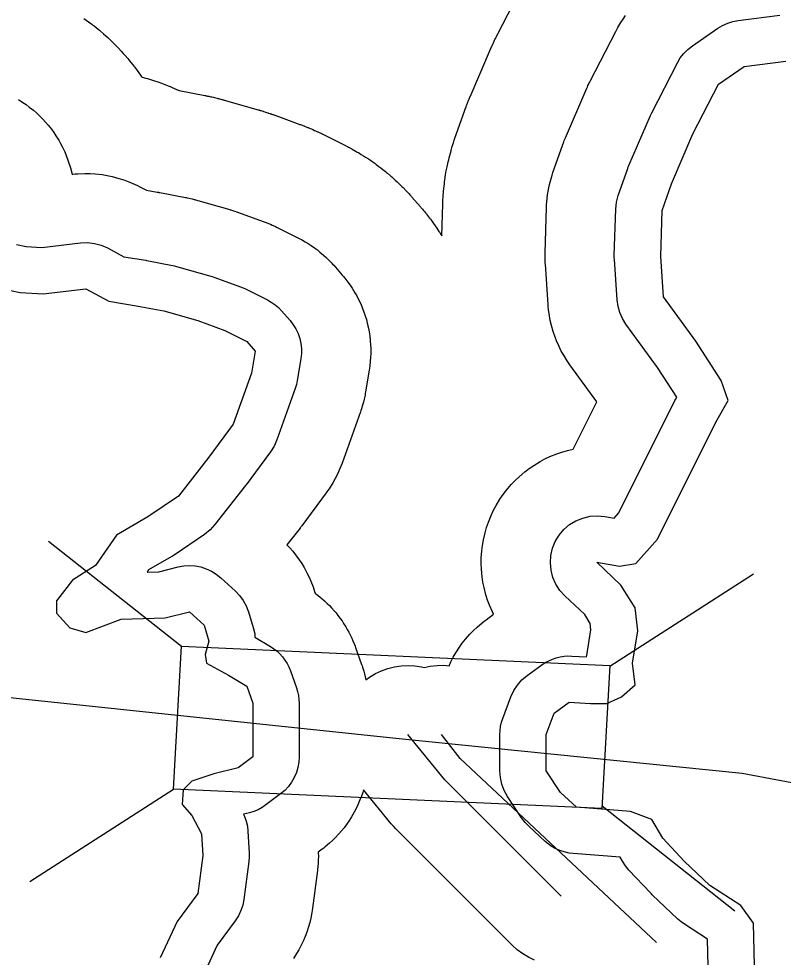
# Model space of a CAD drawing. Extents: x 1950930 to 2061844, y 904556 to 1017002.
# Drawn here: x 1991255 to 1992492, y 1006326 to 1007845 of the extents above; entities that cross this region are included whole.
import ezdxf

# ---------------------------------------------------------------- set-up
doc = ezdxf.new("R2010")
doc.units = 0
for name, color, linetype in [('Exist Hydrographic Buffer Line', 7, 'Continuous'), ('Exist Hydrographic Lake Shore', 7, 'Continuous'), ('Exist Road Secondary Structure Standard Bridge CELL', 7, 'Continuous'), ('Exist Road Secondary Type 51 Attributed', 7, 'Continuous')]:
    doc.layers.add(name, color=color, linetype=linetype)

msp = doc.modelspace()

# ---------------------------------------------------------------- linework, layer by layer
at = {"layer": 'Exist Hydrographic Buffer Line'}
for points in [[(1991359.9, 1007845.5), (1991363.9, 1007842.8), (1991367.7, 1007840), (1991372.8, 1007836.2), (1991374.7, 1007834.7), (1991376.6, 1007833.3), (1991383.2, 1007827.9), (1991385.1, 1007826.4), (1991386.9, 1007824.9), (1991391.8, 1007820.8), (1991395.3, 1007817.6), (1991398.9, 1007814.4), (1991403.5, 1007810), (1991405.2, 1007808.4), (1991406.9, 1007806.7), (1991412.9, 1007800.6), (1991414.5, 1007798.9), (1991416.2, 1007797.2), (1991420.5, 1007792.6), (1991423.8, 1007789), (1991426.9, 1007785.4), (1991431, 1007780.5), (1991432.5, 1007778.7), (1991434, 1007776.8), (1991439.3, 1007770.2), (1991440.7, 1007768.3), (1991442.2, 1007766.4), (1991446, 1007761.3), (1991448.8, 1007757.4), (1991451.4, 1007753.4), (1991453.3, 1007750.7), (1991459.9, 1007748.9), (1991462.9, 1007748.1), (1991465.9, 1007747.2), (1991474, 1007744.7), (1991479.9, 1007742.8), (1991485.8, 1007740.6), (1991493.6, 1007737.6), (1991496.5, 1007736.4), (1991499.4, 1007735.2), (1991509.7, 1007730.7), (1991511.2, 1007730.1), (1991512.6, 1007729.4), (1991514.2, 1007728.7), (1991514.3, 1007728.6), (1991514.4, 1007728.6), (1991555.8, 1007720.7), (1991556.3, 1007720.6), (1991556.8, 1007720.6), (1991558, 1007720.3), (1991558.9, 1007720.1), (1991559.9, 1007719.9), (1991561.1, 1007719.7), (1991561.6, 1007719.6), (1991562, 1007719.5), (1991565.3, 1007718.8), (1991566.2, 1007718.6), (1991567.2, 1007718.4), (1991569.6, 1007717.8), (1991571.5, 1007717.4), (1991573.3, 1007716.9), (1991575.8, 1007716.3), (1991576.7, 1007716.1), (1991577.6, 1007715.9), (1991580.9, 1007715), (1991581.3, 1007714.9), (1991581.8, 1007714.8), (1991583, 1007714.4), (1991583.9, 1007714.2), (1991584.8, 1007713.9), (1991586, 1007713.6), (1991586.5, 1007713.5), (1991586.9, 1007713.3), (1991642.2, 1007697.6), (1991642.5, 1007697.5), (1991642.9, 1007697.3), (1991643.8, 1007697.1), (1991644.5, 1007696.9), (1991645.2, 1007696.7), (1991646.2, 1007696.4), (1991646.5, 1007696.3), (1991646.9, 1007696.2), (1991649.4, 1007695.4), (1991650.1, 1007695.2), (1991650.8, 1007694.9), (1991652.7, 1007694.4), (1991654.1, 1007693.9), (1991655.5, 1007693.4), (1991657.4, 1007692.8), (1991658.1, 1007692.6), (1991658.8, 1007692.3), (1991661.3, 1007691.5), (1991661.7, 1007691.4), (1991662, 1007691.2), (1991662.9, 1007690.9), (1991663.6, 1007690.7), (1991664.3, 1007690.4), (1991665.3, 1007690.1), (1991665.6, 1007690), (1991666, 1007689.8), (1991709.3, 1007674), (1991709.9, 1007673.8), (1991710.5, 1007673.6), (1991712, 1007673.1), (1991713.1, 1007672.6), (1991714.2, 1007672.2), (1991715.7, 1007671.6), (1991716.3, 1007671.4), (1991716.9, 1007671.2), (1991720.9, 1007669.6), (1991722, 1007669.1), (1991723.1, 1007668.7), (1991726.1, 1007667.5), (1991728.3, 1007666.5), (1991730.5, 1007665.6), (1991733.4, 1007664.2), (1991734.5, 1007663.7), (1991735.6, 1007663.2), (1991739.5, 1007661.4), (1991740.1, 1007661.2), (1991740.6, 1007660.9), (1991742.1, 1007660.2), (1991743.2, 1007659.7), (1991744.3, 1007659.2), (1991745.7, 1007658.5), (1991746.2, 1007658.2), (1991746.8, 1007657.9), (1991782.3, 1007640.2), (1991783.2, 1007639.7), (1991784.1, 1007639.2), (1991786.5, 1007638), (1991788.3, 1007637.1), (1991790.1, 1007636.1), (1991792.5, 1007634.8), (1991793.4, 1007634.3), (1991794.3, 1007633.8), (1991800.6, 1007630.2), (1991802.4, 1007629.2), (1991804.2, 1007628.2), (1991808.8, 1007625.4), (1991812.3, 1007623.3), (1991815.7, 1007621.1), (1991820.3, 1007618.1), (1991822, 1007616.9), (1991823.6, 1007615.8), (1991829.6, 1007611.6), (1991831.3, 1007610.4), (1991832.9, 1007609.2), (1991837.3, 1007606), (1991840.6, 1007603.5), (1991843.8, 1007601), (1991848, 1007597.6), (1991849.6, 1007596.3), (1991851.1, 1007595), (1991856.6, 1007590.2), (1991858.2, 1007588.9), (1991859.7, 1007587.6), (1991863.8, 1007583.9), (1991866.8, 1007581.2), (1991869.7, 1007578.3), (1991873.6, 1007574.5), (1991875, 1007573.1), (1991876.4, 1007571.6), (1991881.5, 1007566.4), (1991882.2, 1007565.6), (1991882.9, 1007564.9), (1991884.8, 1007562.9), (1991886.1, 1007561.4), (1991887.5, 1007559.9), (1991889.3, 1007557.9), (1991890, 1007557.1), (1991890.7, 1007556.4), (1991904.5, 1007540.6), (1991905.2, 1007539.7), (1991906, 1007538.8), (1991908, 1007536.5), (1991909.5, 1007534.7), (1991911, 1007532.9), (1991912.9, 1007530.5), (1991913.6, 1007529.6), (1991914.3, 1007528.7), (1991919.4, 1007522.1), (1991920.8, 1007520.3), (1991922.2, 1007518.4), (1991925.9, 1007513.5), (1991928.6, 1007509.7), (1991931.2, 1007505.9), (1991934.6, 1007500.7), (1991935.9, 1007498.7), (1991937.1, 1007496.8), (1991939.1, 1007493.5), (1991940.6, 1007544.7), (1991940.7, 1007546.3), (1991940.8, 1007547.9), (1991941, 1007552.2), (1991941.2, 1007555.4), (1991941.4, 1007558.6), (1991941.8, 1007562.9), (1991941.9, 1007564.5), (1991942.1, 1007566.1), (1991943.3, 1007577.6), (1991943.7, 1007580.8), (1991944.1, 1007584), (1991945.3, 1007592.5), (1991946.4, 1007598.8), (1991947.7, 1007605.2), (1991949.6, 1007613.5), (1991950.3, 1007616.7), (1991951.1, 1007619.8), (1991954.1, 1007630.9), (1991954.5, 1007632.5), (1991954.9, 1007634), (1991956.1, 1007638.2), (1991957, 1007641.3), (1991958, 1007644.3), (1991959.3, 1007648.4), (1991959.9, 1007649.9), (1991960.4, 1007651.5), (1991975.6, 1007695.1), (1991975.8, 1007695.4), (1991975.9, 1007695.8), (1991976.2, 1007696.7), (1991976.5, 1007697.4), (1991976.7, 1007698.1), (1991977.1, 1007699.1), (1991977.2, 1007699.4), (1991977.3, 1007699.8), (1991978.3, 1007702.3), (1991978.5, 1007703), (1991978.8, 1007703.7), (1991979.5, 1007705.6), (1991980, 1007707), (1991980.6, 1007708.4), (1991981.3, 1007710.2), (1991981.6, 1007710.9), (1991981.9, 1007711.6), (1991982.9, 1007714.1), (1991983.1, 1007714.4), (1991983.2, 1007714.8), (1991983.6, 1007715.7), (1991983.9, 1007716.4), (1991984.2, 1007717.1), (1991984.6, 1007718), (1991984.7, 1007718.4), (1991984.9, 1007718.7), (1992019.7, 1007799.4), (1992019.9, 1007799.7), (1992020, 1007800), (1992020.4, 1007800.9), (1992020.6, 1007801.5), (1992020.9, 1007802.1), (1992021.3, 1007803), (1992021.5, 1007803.3), (1992021.6, 1007803.6), (1992022.6, 1007805.9), (1992022.9, 1007806.5), (1992023.2, 1007807.1), (1992024, 1007808.8), (1992024.6, 1007810.1), (1992025.2, 1007811.3), (1992026, 1007813), (1992026.3, 1007813.6), (1992026.6, 1007814.3), (1992027.7, 1007816.5), (1992027.8, 1007816.8), (1992028, 1007817.1), (1992028.4, 1007817.9), (1992028.7, 1007818.6), (1992029, 1007819.2), (1992029.4, 1007820), (1992029.6, 1007820.3), (1992029.8, 1007820.6), (1992071.2, 1007901.3)], [(1991254, 1007714), (1991261.2, 1007709.5), (1991266.5, 1007705.9), (1991271.6, 1007702.1), (1991278.2, 1007696.8), (1991283.1, 1007692.7), (1991287.7, 1007688.3), (1991293.7, 1007682.2), (1991298.1, 1007677.6), (1991302.1, 1007672.7), (1991307.4, 1007666), (1991311.2, 1007660.9), (1991314.7, 1007655.6), (1991319.2, 1007648.4), (1991322.4, 1007642.9), (1991325.3, 1007637.2), (1991328.9, 1007629.5), (1991331.5, 1007623.7), (1991333.7, 1007617.7), (1991336.4, 1007609.6), (1991337.4, 1007606.6), (1991338.3, 1007603.5), (1991341.2, 1007593.2), (1991341.9, 1007593.3), (1991346.1, 1007593.7), (1991350.3, 1007594), (1991361.5, 1007594.4), (1991369.9, 1007594.4), (1991378.2, 1007593.8), (1991389.4, 1007592.6), (1991397.7, 1007591.3), (1991405.8, 1007589.5), (1991416.7, 1007586.6), (1991424.7, 1007584.1), (1991432.5, 1007581.1), (1991442.8, 1007576.6), (1991446.6, 1007574.9), (1991450.3, 1007573), (1991461.1, 1007567.3), (1991478.7, 1007564.4), (1991479, 1007564.3), (1991479.4, 1007564.2), (1991480.2, 1007564.1), (1991480.9, 1007564), (1991481.5, 1007563.9), (1991482.3, 1007563.7), (1991482.7, 1007563.7), (1991483, 1007563.6), (1991524.4, 1007555.7), (1991525.6, 1007555.5), (1991526.9, 1007555.2), (1991530.2, 1007554.5), (1991532.6, 1007553.9), (1991535.1, 1007553.3), (1991538.3, 1007552.5), (1991539.6, 1007552.1), (1991540.8, 1007551.8), (1991596, 1007536), (1991596.9, 1007535.8), (1991597.9, 1007535.5), (1991600.4, 1007534.7), (1991602.3, 1007534.1), (1991604.2, 1007533.5), (1991606.7, 1007532.6), (1991607.6, 1007532.3), (1991608.5, 1007532), (1991651.9, 1007516.2), (1991653.4, 1007515.6), (1991654.9, 1007515), (1991658.9, 1007513.4), (1991661.9, 1007512.2), (1991664.8, 1007510.9), (1991668.7, 1007509.1), (1991670.2, 1007508.4), (1991671.6, 1007507.7), (1991707.1, 1007489.9), (1991709.5, 1007488.7), (1991711.9, 1007487.4), (1991718.3, 1007483.8), (1991722.9, 1007481), (1991727.5, 1007478), (1991733.4, 1007473.9), (1991737.8, 1007470.6), (1991742, 1007467.2), (1991747.6, 1007462.5), (1991751.6, 1007458.8), (1991755.5, 1007455), (1991760.5, 1007449.8), (1991762.4, 1007447.8), (1991764.2, 1007445.8), (1991778, 1007430), (1991780, 1007427.6), (1991782, 1007425.2), (1991787, 1007418.7), (1991790.7, 1007413.7), (1991794.1, 1007408.6), (1991798.5, 1007401.5), (1991801.6, 1007396.2), (1991804.4, 1007390.6), (1991807.9, 1007383.2), (1991810.4, 1007377.5), (1991812.6, 1007371.7), (1991815.3, 1007363.9), (1991817.1, 1007358), (1991818.6, 1007352), (1991820.5, 1007343.9), (1991821.7, 1007337.9), (1991822.5, 1007331.7), (1991823.4, 1007323.5), (1991823.9, 1007317.3), (1991824.1, 1007311.2), (1991824.1, 1007302.9), (1991824, 1007296.7), (1991823.4, 1007290.5), (1991822.5, 1007282.3), (1991822.2, 1007279.2), (1991821.7, 1007276.2), (1991815.8, 1007240.7), (1991815.3, 1007238.2), (1991814.9, 1007235.8), (1991813.5, 1007229.3), (1991812.3, 1007224.4), (1991811, 1007219.6), (1991809, 1007213.3), (1991808.2, 1007210.9), (1991807.4, 1007208.5), (1991777.9, 1007125.7), (1991776.4, 1007121.8), (1991774.8, 1007118), (1991770.3, 1007107.9), (1991766.7, 1007100.5), (1991762.6, 1007093.4), (1991756.7, 1007084.1), (1991754.4, 1007080.6), (1991752, 1007077.3), (1991712.6, 1007024), (1991712.4, 1007023.7), (1991712.2, 1007023.4), (1991711.6, 1007022.7), (1991711.2, 1007022.1), (1991710.7, 1007021.5), (1991710.2, 1007020.7), (1991709.9, 1007020.5), (1991709.7, 1007020.2), (1991688.5, 1006993.1), (1991693, 1006988.4), (1991697.9, 1006982.9), (1991702.5, 1006977), (1991708.4, 1006969), (1991712.5, 1006962.9), (1991716.3, 1006956.5), (1991721, 1006947.7), (1991724.3, 1006941.1), (1991727.2, 1006934.2), (1991730.8, 1006925), (1991732, 1006921.5), (1991733.2, 1006917.9), (1991734, 1006915.1), (1991736.9, 1006912.9), (1991742, 1006908.9), (1991745.7, 1006905.8), (1991749.3, 1006902.6), (1991753.9, 1006898.2), (1991757.4, 1006894.8), (1991760.7, 1006891.3), (1991764.9, 1006886.5), (1991768.1, 1006882.9), (1991771, 1006879.1), (1991774.9, 1006873.9), (1991777.7, 1006870), (1991780.3, 1006866), (1991783.8, 1006860.5), (1991786.2, 1006856.4), (1991788.5, 1006852.1), (1991791.4, 1006846.4), (1991793.5, 1006842.1), (1991795.4, 1006837.7), (1991797.8, 1006831.7), (1991798.7, 1006829.4), (1991799.6, 1006827.2), (1991809.4, 1006799.6), (1991810.2, 1006797.3), (1991810.9, 1006795), (1991812.8, 1006788.9), (1991814.1, 1006784.3), (1991815.3, 1006779.6), (1991816.3, 1006774.9), (1991822.2, 1006779.2), (1991831.6, 1006784.9), (1991841.6, 1006789.5), (1991851.9, 1006793.2), (1991862.6, 1006795.9), (1991873.5, 1006797.5), (1991884.5, 1006798), (1991895.4, 1006797.4), (1991906.3, 1006795.8), (1991910.6, 1006794.7), (1991920.5, 1006796.8), (1991931.4, 1006798.1), (1991942.4, 1006798.3), (1991950.8, 1006797.6), (1991953.8, 1006804), (1991957.4, 1006811.3), (1991961.6, 1006818.3), (1991967.6, 1006827.4), (1991972.3, 1006834.1), (1991977.5, 1006840.4), (1991984.7, 1006848.6), (1991990.3, 1006854.5), (1991996.4, 1006860), (1992004.7, 1006867.1), (1992007.9, 1006869.7), (1992011.1, 1006872.1), (1992023, 1006880.8), (1992021.2, 1006884.6), (1992016.4, 1006895.5), (1992013.1, 1006903.9), (1992010.5, 1006912.5), (1992007.5, 1006924.1), (1992005.6, 1006932.8), (1992004.4, 1006941.7), (1992003.3, 1006953.6), (1992002.8, 1006962.5), (1992003, 1006971.5), (1992003.8, 1006983.5), (1992004.8, 1006992.4), (1992006.4, 1007001.2), (1992009.1, 1007012.8), (1992011.5, 1007021.5), (1992014.5, 1007029.9), (1992019, 1007041), (1992022.7, 1007049.2), (1992027.1, 1007057), (1992033.3, 1007067.2), (1992038.2, 1007074.7), (1992043.8, 1007081.7), (1992051.6, 1007090.9), (1992057.6, 1007097.4), (1992064.2, 1007103.5), (1992073.3, 1007111.3), (1992080.4, 1007116.8), (1992087.9, 1007121.7), (1992098.1, 1007128), (1992105.9, 1007132.3), (1992114.1, 1007136), (1992125.2, 1007140.5), (1992133.6, 1007143.5), (1992142.3, 1007145.9), (1992151.7, 1007148), (1992190, 1007224.8), (1992146.4, 1007284.8), (1992144.1, 1007288), (1992142, 1007291.3), (1992136.4, 1007300.2), (1992132.5, 1007307), (1992129, 1007314.1), (1992124.8, 1007323.7), (1992121.8, 1007331), (1992119.4, 1007338.5), (1992116.5, 1007348.6), (1992114.7, 1007356.3), (1992113.3, 1007364), (1992111.9, 1007374.5), (1992111.4, 1007378.4), (1992111.1, 1007382.3), (1992106.7, 1007447.7), (1992106.6, 1007449), (1992106.6, 1007450.4), (1992106.4, 1007454), (1992106.3, 1007456.7), (1992106.3, 1007459.3), (1992106.3, 1007462.9), (1992106.3, 1007464.3), (1992106.4, 1007465.6), (1992108.6, 1007539.8), (1992108.8, 1007544.1), (1992109.1, 1007548.3), (1992110.4, 1007559.8), (1992111.6, 1007568.3), (1992113.5, 1007576.7), (1992116.4, 1007587.8), (1992117.6, 1007591.9), (1992119, 1007596), (1992134.2, 1007639.6), (1992134.6, 1007640.6), (1992134.9, 1007641.5), (1992135.8, 1007644), (1992136.5, 1007645.9), (1992137.3, 1007647.7), (1992138.3, 1007650.2), (1992138.7, 1007651.1), (1992139.1, 1007652.1), (1992173.9, 1007732.7), (1992174.3, 1007733.6), (1992174.7, 1007734.4), (1992175.7, 1007736.7), (1992176.5, 1007738.4), (1992177.3, 1007740), (1992178.4, 1007742.3), (1992178.8, 1007743.1), (1992179.2, 1007743.9), (1992220.6, 1007824.6), (1992222.3, 1007827.7), (1992224, 1007830.7), (1992228.7, 1007838.7), (1992232.5, 1007844.5), (1992236.6, 1007850.2)], [(1992370.8, 1006289.3), (1992369.3, 1006354.6), (1992331.8, 1006379), (1992326.4, 1006383), (1992321.2, 1006387.4), (1992279.8, 1006426.6), (1992278.3, 1006428.1), (1992276.8, 1006429.7), (1992241.9, 1006466.7), (1992236.3, 1006473.5), (1992231.4, 1006480.9), (1992227.5, 1006487.8), (1992151.5, 1006493.5), (1992145.3, 1006494.2), (1992139.2, 1006495.5), (1992133.1, 1006497.2), (1992127.3, 1006499.5), (1992121.7, 1006502.2), (1992116.3, 1006505.4), (1992111.2, 1006509), (1992106.4, 1006513), (1992080.3, 1006537), (1992073.8, 1006543.7), (1992068.2, 1006551.1), (1992045.4, 1006586), (1992040.1, 1006595.5), (1992036.2, 1006605.7), (1992033.9, 1006616.3), (1992033.1, 1006627.2), (1992033.1, 1006686), (1992033.4, 1006692.7), (1992034.3, 1006699.4), (1992035.8, 1006706), (1992037.9, 1006712.3), (1992050.9, 1006747.2), (1992055.5, 1006757.2), (1992061.5, 1006766.3), (1992068.7, 1006774.5), (1992077, 1006781.6), (1992101, 1006799), (1992106.4, 1006802.6), (1992112.1, 1006805.7), (1992118, 1006808.3), (1992124.2, 1006810.4), (1992130.5, 1006811.9), (1992136.9, 1006812.9), (1992143.3, 1006813.3), (1992149.8, 1006813.2), (1992173.4, 1006811.7), (1992173.6, 1006813.9), (1992180.5, 1006855.8), (1992179.4, 1006865.7), (1992170.4, 1006880.3), (1992138.3, 1006910.6), (1992130.3, 1006919.5), (1992123.8, 1006929.6), (1992118.9, 1006940.6), (1992115.9, 1006952.2), (1992114.8, 1006964.1), (1992115.6, 1006976.1), (1992118.3, 1006987.7), (1992122.8, 1006998.8), (1992129, 1007009.1), (1992136.8, 1007018.2), (1992145.9, 1007026), (1992156.2, 1007032.2), (1992167.3, 1007036.7), (1992179, 1007039.4), (1992190.9, 1007040.1), (1992202.8, 1007039), (1992217.9, 1007036.3), (1992225.2, 1007044.6), (1992315.5, 1007225.4), (1992316.4, 1007227.1), (1992317.3, 1007228.7), (1992319.4, 1007232.5), (1992288.2, 1007280.1), (1992237, 1007350.6), (1992231.4, 1007359.5), (1992227.1, 1007369.2), (1992224.3, 1007379.3), (1992222.8, 1007389.7), (1992218.5, 1007455.1), (1992218.3, 1007458.7), (1992218.3, 1007462.3), (1992220.5, 1007536.5), (1992221.7, 1007547.9), (1992224.7, 1007559), (1992239.9, 1007602.6), (1992240.9, 1007605.1), (1992241.9, 1007607.6), (1992276.7, 1007688.3), (1992277.8, 1007690.6), (1992278.9, 1007692.8), (1992320.3, 1007773.5), (1992325, 1007781.5), (1992330.7, 1007788.8), (1992337.3, 1007795.4), (1992344.6, 1007801.1), (1992386, 1007829.5), (1992393.6, 1007834), (1992401.7, 1007837.7), (1992410.1, 1007840.3), (1992418.8, 1007842), (1992486.3, 1007850.7)], [(1991251.1, 1007479.4), (1991266.4, 1007476.2), (1991291.9, 1007474.9), (1991354.7, 1007482), (1991365.9, 1007482.5), (1991377, 1007481.2), (1991387.8, 1007478.4), (1991398.1, 1007473.9), (1991424.9, 1007459.8), (1991460.3, 1007453.9), (1991461.2, 1007453.7), (1991462, 1007453.6), (1991503.4, 1007445.7), (1991506.7, 1007445), (1991510, 1007444.1), (1991565.2, 1007428.3), (1991567.7, 1007427.6), (1991570.2, 1007426.7), (1991613.6, 1007410.9), (1991617.6, 1007409.3), (1991621.5, 1007407.5), (1991657, 1007389.8), (1991663.3, 1007386.2), (1991669.3, 1007382), (1991674.8, 1007377.3), (1991679.9, 1007372.1), (1991693.7, 1007356.3), (1991698.8, 1007349.7), (1991703.1, 1007342.7), (1991706.7, 1007335.2), (1991709.4, 1007327.4), (1991711.2, 1007319.3), (1991712.1, 1007311.1), (1991712.1, 1007302.8), (1991711.2, 1007294.6), (1991705.3, 1007259.1), (1991703.9, 1007252.6), (1991702, 1007246.2), (1991672.4, 1007163.3), (1991667.9, 1007153.2), (1991662, 1007143.9), (1991622.6, 1007090.6), (1991622, 1007089.9), (1991621.4, 1007089.1), (1991572.1, 1007026), (1991564.3, 1007017.4), (1991555.2, 1007010.1), (1991505.9, 1006976.6), (1991503.6, 1006975.1), (1991501.2, 1006973.6), (1991464.8, 1006952.6), (1991462.4, 1006949), (1991481.1, 1006949.6), (1991512.6, 1006957.4), (1991521.7, 1006959.1), (1991530.9, 1006959.7), (1991540.1, 1006959.1), (1991549.2, 1006957.4), (1991558, 1006954.6), (1991566.4, 1006950.7), (1991574.3, 1006945.8), (1991581.5, 1006940), (1991605.1, 1006918.3), (1991612, 1006911.1), (1991617.8, 1006903), (1991622.6, 1006894.3), (1991626.1, 1006885), (1991634, 1006859.4), (1991636.4, 1006849.1), (1991636.8, 1006843.8), (1991662, 1006828.6), (1991667.4, 1006825.1), (1991672.5, 1006821.1), (1991677.2, 1006816.7), (1991681.4, 1006811.9), (1991685.3, 1006806.7), (1991688.7, 1006801.3), (1991691.6, 1006795.5), (1991694.1, 1006789.5), (1991703.9, 1006761.9), (1991705.8, 1006755.8), (1991707.2, 1006749.5), (1991708, 1006743.1), (1991708.3, 1006736.7), (1991708.3, 1006649.9), (1991707.8, 1006641.2), (1991706.3, 1006632.7), (1991703.8, 1006624.4), (1991700.4, 1006616.4), (1991696.1, 1006608.8), (1991690.9, 1006601.9), (1991684.9, 1006595.5), (1991678.3, 1006589.9), (1991654.6, 1006572.2), (1991648.5, 1006568), (1991641.9, 1006564.4), (1991635, 1006561.6), (1991627.8, 1006559.4), (1991618.5, 1006557), (1991620.1, 1006553.5), (1991622.7, 1006545.8), (1991624.5, 1006537.9), (1991625.4, 1006529.8), (1991627.3, 1006494.2), (1991627.4, 1006487.4), (1991626.8, 1006480.5), (1991619, 1006419.3), (1991617.1, 1006410), (1991614.2, 1006401), (1991610.1, 1006392.4), (1991604.9, 1006384.4), (1991575.8, 1006345), (1991554.5, 1006299.2)], [(1992132.3, 1006424.4), (1991944.1, 1006612.7), (1991884.2, 1006686)], [(1992286.8, 1006349.2), (1991968.8, 1006647.4), (1991938.9, 1006686.4)], [(1992089.4, 1006320.9), (1992079.5, 1006325.6), (1992070, 1006331.3), (1992061.2, 1006337.8), (1992053.1, 1006345.2), (1991864.9, 1006533.5), (1991861.1, 1006537.6), (1991857.4, 1006541.8), (1991812.5, 1006596.8), (1991811.1, 1006592.4), (1991809.1, 1006586.2), (1991806.7, 1006580.2), (1991803.3, 1006572.2), (1991800.6, 1006566.3), (1991797.5, 1006560.6), (1991793.2, 1006553.1), (1991789.8, 1006547.5), (1991786.1, 1006542.2), (1991780.9, 1006535.2), (1991776.9, 1006530.1), (1991772.6, 1006525.3), (1991766.6, 1006518.9), (1991762.1, 1006514.3), (1991757.2, 1006510), (1991750.6, 1006504.4), (1991748.1, 1006502.3), (1991745.5, 1006500.3), (1991739.3, 1006495.7), (1991739.3, 1006495.3), (1991739.4, 1006488.4), (1991739.3, 1006483.3), (1991739, 1006478.2), (1991738.5, 1006471.3), (1991738.2, 1006468.7), (1991737.9, 1006466.2), (1991730, 1006405), (1991729.5, 1006401.5), (1991728.9, 1006398), (1991727.1, 1006388.7), (1991725.5, 1006381.7), (1991723.5, 1006374.9), (1991720.5, 1006365.9), (1991718.1, 1006359.2), (1991715.2, 1006352.7), (1991711.1, 1006344.1), (1991707.8, 1006337.8), (1991704.2, 1006331.7), (1991699, 1006323.7)]]:
    msp.add_lwpolyline(points, dxfattribs=at)
at = {"layer": 'Exist Hydrographic Lake Shore'}
for points in [[(1992445.8, 1006289.2), (1992443.7, 1006380.8), (1992423, 1006409.1), (1992372.8, 1006441.8), (1992331.4, 1006481.1), (1992296.6, 1006518.1), (1992279.1, 1006548.7), (1992244.3, 1006561.7), (1992157.1, 1006568.3), (1992131, 1006592.3), (1992108.1, 1006627.2), (1992108.1, 1006686), (1992121.2, 1006720.9), (1992145.1, 1006738.4), (1992180, 1006736.2), (1992206.1, 1006736.2), (1992230.1, 1006747.1), (1992251.9, 1006766.7), (1992247.5, 1006801.6), (1992256.3, 1006853.9), (1992251.9, 1006891), (1992229, 1006928.1), (1992189.8, 1006965.1), (1992226.8, 1006958.6), (1992253, 1006963), (1992287.9, 1007002.2), (1992382.6, 1007191.9), (1992402.3, 1007226.8), (1992391.4, 1007259.5), (1992350, 1007322.8), (1992297.7, 1007394.7), (1992293.3, 1007460.1), (1992295.5, 1007534.3), (1992310.7, 1007577.9), (1992345.6, 1007658.6), (1992387, 1007739.2), (1992428.4, 1007767.6), (1992495.9, 1007776.3)], [(1991209.4, 1007411.5), (1991256.7, 1007401.6), (1991294.2, 1007399.6), (1991363.2, 1007407.5), (1991400.6, 1007387.8), (1991448, 1007379.9), (1991489.4, 1007372), (1991544.6, 1007356.2), (1991587.9, 1007340.4), (1991623.4, 1007322.7), (1991637.2, 1007306.9), (1991631.3, 1007271.4), (1991601.7, 1007188.5), (1991562.3, 1007135.3), (1991513, 1007072.1), (1991463.7, 1007038.6), (1991412.5, 1007009), (1991379, 1006959.7), (1991341.5, 1006936), (1991315.9, 1006902.4), (1991315.9, 1006882.7), (1991337.5, 1006859), (1991363.2, 1006851.1), (1991420.4, 1006872.8), (1991491.3, 1006874.8), (1991530.8, 1006884.7), (1991554.4, 1006863), (1991562.3, 1006837.3), (1991556.4, 1006815.6), (1991558.4, 1006801.8), (1991593.9, 1006782.1), (1991623.4, 1006764.3), (1991633.3, 1006736.7), (1991633.3, 1006649.9), (1991609.6, 1006632.1), (1991570.2, 1006622.3), (1991534.7, 1006610.4), (1991520.9, 1006596.6), (1991518.9, 1006573), (1991534.7, 1006555.2), (1991550.5, 1006525.6), (1991552.5, 1006490.1), (1991544.6, 1006428.9), (1991511, 1006383.5), (1991483.4, 1006324.4)]]:
    msp.add_lwpolyline(points, dxfattribs=at)
at = {"layer": 'Exist Road Secondary Structure Standard Bridge CELL'}
for p, q in [((1991302.7, 1006999.1), (1991517.7, 1006829.1)), ((1992211, 1006796.6), (1992443.7, 1006946.3)), ((1991272.3, 1006448.2), (1991505, 1006597.9)), ((1992198.5, 1006570.6), (1992413.5, 1006400.6))]:
    msp.add_line(p, q, dxfattribs=at)
msp.add_lwpolyline([(1991517.7, 1006829.1), (1992211, 1006797.7), (1992198.3, 1006566.4), (1991505, 1006597.9)], close=True, dxfattribs=at)
at = {"layer": 'Exist Road Secondary Type 51 Attributed'}
for points in [[(1991864.9, 1006679.9), (1990503, 1006823.2), (1990134.3, 1006967.5), (1989992.5, 1007001.5), (1989933.1, 1006999.3), (1989012.2, 1006870.8), (1988880.1, 1006846.9), (1988579.9, 1006777.3), (1988448.1, 1006757.7), (1988344, 1006753.8), (1988209.9, 1006774), (1987984.1, 1006844.3), (1987774.2, 1006950.5), (1987724.3, 1006982.6), (1987556.2, 1007046.9), (1987088.3, 1007121.6), (1986732.3, 1007242.1), (1985613.1, 1007677.7)], [(1992551.2, 1006599.1), (1992424.9, 1006623.1), (1991864.9, 1006679.9)]]:
    msp.add_lwpolyline(points, dxfattribs=at)

doc.saveas('drawing.dxf')
